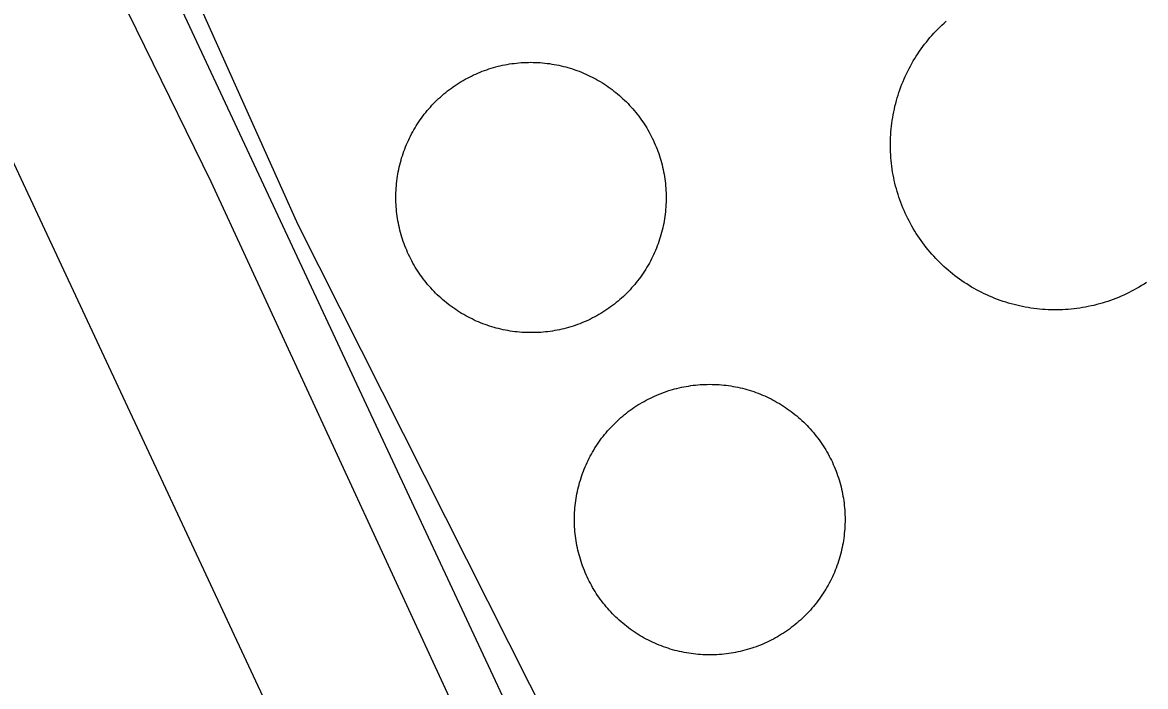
# Model space of a CAD drawing. Extents: x 3651524 to 3689615, y 505651 to 531377.
# Drawn here: x 3679239.4 to 3679316.9, y 515929.2 to 515975 of the extents above; entities that cross this region are included whole.
import ezdxf

# ---------------------------------------------------------------- set-up
doc = ezdxf.new("R2010")
doc.units = 0
for name, color, linetype in [('V-DOMW-TANK', 7, 'Continuous'), ('V-RAIL-TRAK', 7, 'Continuous'), ('V-ROAD-CNTR', 7, 'Continuous'), ('V-UTIL-LINE', 7, 'Continuous')]:
    doc.layers.add(name, color=color, linetype=linetype)

msp = doc.modelspace()

# ---------------------------------------------------------------- linework, layer by layer
at = {"layer": 'V-DOMW-TANK'}
for points in [[(3679299.809, 515963.151), (3679299.751, 515963.342), (3679299.696, 515963.532), (3679299.645, 515963.727), (3679299.598, 515963.919), (3679299.553, 515964.112), (3679299.512, 515964.306), (3679299.475, 515964.503), (3679299.438, 515964.696), (3679299.407, 515964.894), (3679299.381, 515965.093), (3679299.356, 515965.289), (3679299.336, 515965.488), (3679299.319, 515965.685), (3679299.305, 515965.883), (3679299.293, 515966.082), (3679299.286, 515966.281), (3679299.284, 515966.479), (3679299.284, 515966.678), (3679299.288, 515966.879), (3679299.293, 515967.077), (3679299.305, 515967.276), (3679299.319, 515967.473), (3679299.336, 515967.671), (3679299.358, 515967.87), (3679299.381, 515968.069), (3679299.409, 515968.263), (3679299.44, 515968.46), (3679299.475, 515968.656), (3679299.514, 515968.851), (3679299.555, 515969.045), (3679299.6, 515969.24), (3679299.647, 515969.433), (3679299.7, 515969.625), (3679299.753, 515969.816), (3679299.813, 515970.006), (3679299.874, 515970.194), (3679299.94, 515970.383), (3679300.007, 515970.569), (3679300.079, 515970.756), (3679300.153, 515970.94), (3679300.231, 515971.122), (3679300.312, 515971.304), (3679300.398, 515971.485), (3679300.482, 515971.663), (3679300.573, 515971.841), (3679300.667, 515972.017), (3679300.763, 515972.191), (3679300.863, 515972.363), (3679300.966, 515972.533), (3679301.07, 515972.701), (3679301.179, 515972.869), (3679301.293, 515973.033), (3679301.404, 515973.197), (3679301.521, 515973.357), (3679301.642, 515973.516), (3679301.765, 515973.674), (3679301.889, 515973.828), (3679302.016, 515973.979), (3679302.147, 515974.129), (3679302.281, 515974.278), (3679302.416, 515974.424), (3679302.555, 515974.565), (3679302.696, 515974.706), (3679302.838, 515974.843), (3679302.985, 515974.981), (3679303.133, 515975.114)], [(3679269.099, 515970.584), (3679269.232, 515970.676), (3679269.369, 515970.766), (3679269.506, 515970.854), (3679269.644, 515970.94), (3679269.785, 515971.022), (3679269.926, 515971.102), (3679270.072, 515971.179), (3679270.213, 515971.255), (3679270.358, 515971.327), (3679270.506, 515971.397), (3679270.653, 515971.464), (3679270.803, 515971.53), (3679270.952, 515971.591), (3679271.104, 515971.653), (3679271.257, 515971.708), (3679271.413, 515971.763), (3679271.565, 515971.814), (3679271.72, 515971.864), (3679271.876, 515971.911), (3679272.032, 515971.954), (3679272.189, 515971.995), (3679272.349, 515972.031), (3679272.507, 515972.068), (3679272.667, 515972.099), (3679272.826, 515972.13), (3679272.988, 515972.156), (3679273.148, 515972.183), (3679273.31, 515972.201), (3679273.471, 515972.22), (3679273.633, 515972.236), (3679273.799, 515972.249), (3679273.959, 515972.259), (3679274.121, 515972.265), (3679274.284, 515972.269), (3679274.446, 515972.273), (3679274.61, 515972.269), (3679274.772, 515972.265), (3679274.936, 515972.257), (3679275.097, 515972.249), (3679275.257, 515972.234), (3679275.423, 515972.22), (3679275.585, 515972.201), (3679275.745, 515972.179), (3679275.906, 515972.154), (3679276.068, 515972.128), (3679276.228, 515972.099), (3679276.388, 515972.066), (3679276.545, 515972.031), (3679276.705, 515971.993), (3679276.863, 515971.952), (3679277.016, 515971.909), (3679277.176, 515971.861), (3679277.332, 515971.812), (3679277.485, 515971.761), (3679277.639, 515971.706), (3679277.795, 515971.651), (3679277.944, 515971.589), (3679278.094, 515971.528), (3679278.243, 515971.462), (3679278.393, 515971.395), (3679278.54, 515971.325), (3679278.686, 515971.251), (3679278.829, 515971.177), (3679278.972, 515971.1), (3679279.116, 515971.018), (3679279.253, 515970.936), (3679279.394, 515970.85), (3679279.531, 515970.764), (3679279.669, 515970.674), (3679279.802, 515970.581), (3679279.935, 515970.487), (3679280.066, 515970.389), (3679280.195, 515970.291), (3679280.324, 515970.188), (3679280.449, 515970.086), (3679280.574, 515969.979), (3679280.695, 515969.871), (3679280.816, 515969.76), (3679280.934, 515969.65), (3679281.051, 515969.535), (3679281.166, 515969.418), (3679281.276, 515969.299), (3679281.387, 515969.181), (3679281.495, 515969.058), (3679281.602, 515968.935), (3679281.706, 515968.808), (3679281.807, 515968.681), (3679281.907, 515968.552), (3679282.003, 515968.421), (3679282.098, 515968.288), (3679282.192, 515968.155), (3679282.282, 515968.017), (3679282.37, 515967.88), (3679282.454, 515967.741), (3679282.538, 515967.602), (3679282.618, 515967.458), (3679282.696, 515967.317), (3679282.771, 515967.174), (3679282.845, 515967.026), (3679282.915, 515966.879)], [(3679265.173, 515962.127), (3679265.161, 515962.289), (3679265.148, 515962.451), (3679265.142, 515962.615), (3679265.138, 515962.777), (3679265.136, 515962.94), (3679265.138, 515963.102), (3679265.142, 515963.264), (3679265.148, 515963.428), (3679265.159, 515963.592), (3679265.171, 515963.753), (3679265.185, 515963.915), (3679265.204, 515964.077), (3679265.224, 515964.239), (3679265.249, 515964.401), (3679265.275, 515964.56), (3679265.304, 515964.72), (3679265.337, 515964.88), (3679265.372, 515965.04), (3679265.408, 515965.197), (3679265.449, 515965.355), (3679265.492, 515965.513), (3679265.535, 515965.668), (3679265.587, 515965.824), (3679265.638, 515965.978), (3679265.693, 515966.131), (3679265.748, 515966.285), (3679265.808, 515966.436), (3679265.871, 515966.586), (3679265.935, 515966.735), (3679266.002, 515966.885), (3679266.072, 515967.032), (3679266.144, 515967.178), (3679266.219, 515967.323), (3679266.297, 515967.464), (3679266.377, 515967.606), (3679266.459, 515967.747), (3679266.543, 515967.886), (3679266.631, 515968.024), (3679266.721, 515968.159), (3679266.813, 515968.294), (3679266.908, 515968.423), (3679267.004, 515968.556), (3679267.102, 515968.685), (3679267.202, 515968.814), (3679267.307, 515968.939), (3679267.411, 515969.062), (3679267.52, 515969.185), (3679267.628, 515969.306), (3679267.741, 515969.422), (3679267.856, 515969.539), (3679267.97, 515969.654), (3679268.089, 515969.764), (3679268.208, 515969.875), (3679268.331, 515969.983), (3679268.454, 515970.088), (3679268.577, 515970.192), (3679268.706, 515970.295), (3679268.835, 515970.391), (3679268.968, 515970.489), (3679269.099, 515970.584)], [(3679282.915, 515966.879), (3679282.98, 515966.731), (3679283.048, 515966.582), (3679283.111, 515966.43), (3679283.171, 515966.279), (3679283.228, 515966.127), (3679283.283, 515965.973), (3679283.335, 515965.818), (3679283.384, 515965.662), (3679283.431, 515965.507), (3679283.474, 515965.349), (3679283.515, 515965.191), (3679283.554, 515965.033), (3679283.589, 515964.874), (3679283.621, 515964.714), (3679283.652, 515964.554), (3679283.679, 515964.394), (3679283.703, 515964.233), (3679283.726, 515964.069), (3679283.744, 515963.909), (3679283.761, 515963.747), (3679283.773, 515963.585), (3679283.783, 515963.422), (3679283.791, 515963.26), (3679283.795, 515963.096), (3679283.797, 515962.934), (3679283.797, 515962.77), (3679283.793, 515962.611), (3679283.785, 515962.445), (3679283.777, 515962.283), (3679283.765, 515962.121), (3679283.748, 515961.957), (3679283.73, 515961.796), (3679283.709, 515961.636), (3679283.687, 515961.474), (3679283.66, 515961.312), (3679283.629, 515961.152), (3679283.599, 515960.993), (3679283.564, 515960.835), (3679283.525, 515960.675), (3679283.484, 515960.518), (3679283.441, 515960.362), (3679283.396, 515960.204), (3679283.347, 515960.051), (3679283.296, 515959.897), (3679283.242, 515959.741), (3679283.185, 515959.59), (3679283.126, 515959.438), (3679283.064, 515959.287), (3679282.999, 515959.137), (3679282.931, 515958.99), (3679282.861, 515958.842), (3679282.79, 515958.697), (3679282.712, 515958.552), (3679282.638, 515958.408), (3679282.558, 515958.267), (3679282.476, 515958.128), (3679282.39, 515957.988), (3679282.302, 515957.851), (3679282.214, 515957.716), (3679282.122, 515957.581), (3679282.026, 515957.448), (3679281.932, 515957.317), (3679281.831, 515957.188), (3679281.731, 515957.061), (3679281.629, 515956.936), (3679281.522, 515956.811), (3679281.414, 515956.69), (3679281.305, 515956.569), (3679281.194, 515956.45), (3679281.08, 515956.336), (3679280.963, 515956.221), (3679280.844, 515956.11), (3679280.725, 515955.998), (3679280.605, 515955.891), (3679280.48, 515955.785), (3679280.355, 515955.68), (3679280.228, 515955.58), (3679280.099, 515955.484), (3679279.968, 515955.383), (3679279.835, 515955.289), (3679279.703, 515955.197), (3679279.566, 515955.107), (3679279.429, 515955.019), (3679279.29, 515954.935), (3679279.15, 515954.853), (3679279.009, 515954.771), (3679278.868, 515954.695), (3679278.72, 515954.619), (3679278.575, 515954.546), (3679278.428, 515954.476), (3679278.28, 515954.41), (3679278.131, 515954.343), (3679277.981, 515954.281), (3679277.83, 515954.222), (3679277.678, 515954.165), (3679277.526, 515954.109), (3679277.369, 515954.058), (3679277.215, 515954.009), (3679277.057, 515953.964), (3679276.902, 515953.921)], [(3679308.208, 515955.449), (3679308.015, 515955.494), (3679307.82, 515955.543), (3679307.63, 515955.594), (3679307.437, 515955.649), (3679307.247, 515955.707), (3679307.059, 515955.768), (3679306.87, 515955.834), (3679306.684, 515955.901), (3679306.497, 515955.973), (3679306.313, 515956.047), (3679306.131, 515956.125), (3679305.949, 515956.207), (3679305.768, 515956.291), (3679305.59, 515956.379), (3679305.412, 515956.469), (3679305.238, 515956.561), (3679305.064, 515956.659), (3679304.892, 515956.757), (3679304.72, 515956.86), (3679304.552, 515956.966), (3679304.386, 515957.075), (3679304.22, 515957.185), (3679304.058, 515957.3), (3679303.896, 515957.417), (3679303.739, 515957.536), (3679303.581, 515957.661), (3679303.427, 515957.784), (3679303.274, 515957.913), (3679303.124, 515958.042), (3679302.977, 515958.175), (3679302.832, 515958.312), (3679302.688, 515958.449), (3679302.547, 515958.59), (3679302.41, 515958.734), (3679302.274, 515958.879), (3679302.141, 515959.027), (3679302.01, 515959.176), (3679301.883, 515959.328), (3679301.758, 515959.483), (3679301.635, 515959.641), (3679301.515, 515959.799), (3679301.398, 515959.961), (3679301.285, 515960.124), (3679301.175, 515960.288), (3679301.066, 515960.456), (3679300.96, 515960.624), (3679300.857, 515960.794), (3679300.759, 515960.966), (3679300.663, 515961.14), (3679300.568, 515961.316), (3679300.478, 515961.494), (3679300.392, 515961.673), (3679300.306, 515961.853), (3679300.226, 515962.035), (3679300.149, 515962.217), (3679300.075, 515962.402), (3679300.003, 515962.588), (3679299.936, 515962.774), (3679299.87, 515962.963), (3679299.809, 515963.151)], [(3679276.902, 515953.921), (3679276.744, 515953.88), (3679276.586, 515953.841), (3679276.427, 515953.806), (3679276.267, 515953.774), (3679276.107, 515953.745), (3679275.947, 515953.718), (3679275.786, 515953.692), (3679275.624, 515953.673), (3679275.462, 515953.655), (3679275.3, 515953.638), (3679275.141, 515953.626), (3679274.975, 515953.616), (3679274.813, 515953.608), (3679274.651, 515953.606), (3679274.487, 515953.606), (3679274.323, 515953.606), (3679274.162, 515953.61), (3679274, 515953.616), (3679273.836, 515953.626), (3679273.674, 515953.638), (3679273.512, 515953.655), (3679273.349, 515953.673), (3679273.189, 515953.692), (3679273.027, 515953.718), (3679272.867, 515953.745), (3679272.707, 515953.776), (3679272.548, 515953.808), (3679272.388, 515953.841), (3679272.23, 515953.882), (3679272.073, 515953.921), (3679271.915, 515953.966), (3679271.759, 515954.011), (3679271.604, 515954.06), (3679271.448, 515954.113), (3679271.294, 515954.167), (3679271.145, 515954.224), (3679270.991, 515954.283), (3679270.84, 515954.347), (3679270.69, 515954.41), (3679270.543, 515954.478), (3679270.395, 515954.55), (3679270.25, 515954.621), (3679270.104, 515954.697), (3679269.961, 515954.775), (3679269.82, 515954.855), (3679269.678, 515954.939), (3679269.539, 515955.023), (3679269.402, 515955.111), (3679269.267, 515955.201), (3679269.132, 515955.293), (3679268.999, 515955.387), (3679268.867, 515955.484), (3679268.738, 515955.584), (3679268.611, 515955.684), (3679268.485, 515955.789), (3679268.362, 515955.895), (3679268.239, 515956.002), (3679268.118, 515956.112), (3679267.999, 515956.225), (3679267.884, 515956.34), (3679267.77, 515956.454), (3679267.657, 515956.573), (3679267.547, 515956.694), (3679267.438, 515956.815), (3679267.331, 515956.94), (3679267.229, 515957.065), (3679267.127, 515957.194), (3679267.026, 515957.323), (3679266.93, 515957.454), (3679266.836, 515957.585), (3679266.744, 515957.72), (3679266.654, 515957.855), (3679266.566, 515957.992), (3679266.48, 515958.132), (3679266.398, 515958.273), (3679266.316, 515958.414), (3679266.238, 515958.558), (3679266.162, 515958.701), (3679266.09, 515958.848), (3679266.019, 515958.996), (3679265.951, 515959.143), (3679265.886, 515959.293), (3679265.824, 515959.442), (3679265.763, 515959.594), (3679265.705, 515959.745), (3679265.652, 515959.901), (3679265.599, 515960.055), (3679265.55, 515960.21), (3679265.503, 515960.366), (3679265.46, 515960.524), (3679265.417, 515960.681), (3679265.38, 515960.841), (3679265.345, 515961.001), (3679265.312, 515961.159), (3679265.281, 515961.318), (3679265.255, 515961.48), (3679265.23, 515961.64), (3679265.208, 515961.802), (3679265.189, 515961.963), (3679265.173, 515962.127)], [(3679316.965, 515957.069), (3679316.797, 515956.96), (3679316.629, 515956.856), (3679316.459, 515956.753), (3679316.287, 515956.653), (3679316.111, 515956.555), (3679315.937, 515956.463), (3679315.761, 515956.372), (3679315.58, 515956.286), (3679315.4, 515956.202), (3679315.22, 515956.121), (3679315.036, 515956.045), (3679314.851, 515955.969), (3679314.665, 515955.897), (3679314.478, 515955.83), (3679314.29, 515955.766), (3679314.102, 515955.705), (3679313.911, 515955.645), (3679313.721, 515955.592), (3679313.528, 515955.543), (3679313.336, 515955.492), (3679313.141, 515955.447), (3679312.947, 515955.406), (3679312.752, 515955.369), (3679312.555, 515955.332), (3679312.359, 515955.305), (3679312.162, 515955.275), (3679311.964, 515955.25), (3679311.767, 515955.23), (3679311.568, 515955.215), (3679311.37, 515955.199), (3679311.171, 515955.189), (3679310.972, 515955.183), (3679310.774, 515955.178), (3679310.575, 515955.178), (3679310.376, 515955.183), (3679310.18, 515955.189), (3679309.979, 515955.199), (3679309.78, 515955.215), (3679309.584, 515955.232), (3679309.385, 515955.252), (3679309.186, 515955.277), (3679308.99, 515955.305), (3679308.793, 515955.336), (3679308.597, 515955.371), (3679308.402, 515955.408), (3679308.208, 515955.449)], [(3679280.316, 515947.412), (3679280.435, 515947.525), (3679280.555, 515947.636), (3679280.676, 515947.744), (3679280.801, 515947.847), (3679280.926, 515947.953), (3679281.053, 515948.056), (3679281.182, 515948.154), (3679281.313, 515948.252), (3679281.446, 515948.346), (3679281.579, 515948.438), (3679281.717, 515948.529), (3679281.854, 515948.617), (3679281.993, 515948.703), (3679282.134, 515948.785), (3679282.276, 515948.864), (3679282.419, 515948.942), (3679282.567, 515949.018), (3679282.71, 515949.092), (3679282.857, 515949.161), (3679283.005, 515949.229), (3679283.154, 515949.295), (3679283.306, 515949.358), (3679283.457, 515949.417), (3679283.607, 515949.475), (3679283.763, 515949.528), (3679283.918, 515949.581), (3679284.074, 515949.63), (3679284.23, 515949.675), (3679284.387, 515949.721), (3679284.545, 515949.761), (3679284.703, 515949.798), (3679284.862, 515949.835), (3679285.022, 515949.868), (3679285.182, 515949.897), (3679285.344, 515949.923), (3679285.503, 515949.948), (3679285.667, 515949.97), (3679285.827, 515949.989), (3679285.991, 515950.003), (3679286.153, 515950.017), (3679286.314, 515950.028), (3679286.478, 515950.034), (3679286.642, 515950.038), (3679286.804, 515950.04), (3679286.968, 515950.038), (3679287.129, 515950.034), (3679287.293, 515950.028), (3679287.457, 515950.017), (3679287.619, 515950.005), (3679287.781, 515949.991), (3679287.943, 515949.972), (3679288.104, 515949.95), (3679288.266, 515949.927), (3679288.426, 515949.899), (3679288.59, 515949.87), (3679288.747, 515949.837), (3679288.905, 515949.802), (3679289.067, 515949.766), (3679289.223, 515949.725), (3679289.38, 515949.68), (3679289.536, 515949.635), (3679289.694, 515949.585), (3679289.845, 515949.534), (3679290.001, 515949.479), (3679290.152, 515949.422), (3679290.304, 515949.362), (3679290.455, 515949.301), (3679290.605, 515949.235), (3679290.752, 515949.168), (3679290.9, 515949.098), (3679291.045, 515949.026), (3679291.191, 515948.95), (3679291.334, 515948.873), (3679291.475, 515948.793), (3679291.617, 515948.709), (3679291.756, 515948.625), (3679291.893, 515948.537), (3679292.03, 515948.447), (3679292.163, 515948.357), (3679292.297, 515948.26), (3679292.428, 515948.164), (3679292.557, 515948.064), (3679292.686, 515947.963), (3679292.811, 515947.859), (3679292.936, 515947.754), (3679293.056, 515947.646), (3679293.177, 515947.535), (3679293.296, 515947.423), (3679293.413, 515947.31), (3679293.525, 515947.193), (3679293.638, 515947.075), (3679293.749, 515946.956), (3679293.857, 515946.833), (3679293.964, 515946.71), (3679294.066, 515946.583), (3679294.168, 515946.456), (3679294.267, 515946.329), (3679294.365, 515946.196), (3679294.459, 515946.063), (3679294.553, 515945.928)], [(3679277.748, 515938.43), (3679277.709, 515938.59), (3679277.676, 515938.747), (3679277.641, 515938.907), (3679277.61, 515939.069), (3679277.586, 515939.229), (3679277.559, 515939.39), (3679277.539, 515939.552), (3679277.52, 515939.714), (3679277.504, 515939.876), (3679277.492, 515940.04), (3679277.481, 515940.201), (3679277.473, 515940.365), (3679277.469, 515940.527), (3679277.467, 515940.693), (3679277.469, 515940.853), (3679277.473, 515941.017), (3679277.481, 515941.178), (3679277.49, 515941.342), (3679277.504, 515941.504), (3679277.518, 515941.668), (3679277.537, 515941.83), (3679277.557, 515941.991), (3679277.582, 515942.151), (3679277.608, 515942.313), (3679277.639, 515942.473), (3679277.67, 515942.632), (3679277.707, 515942.792), (3679277.744, 515942.95), (3679277.784, 515943.11), (3679277.827, 515943.265), (3679277.875, 515943.423), (3679277.924, 515943.579), (3679277.975, 515943.734), (3679278.03, 515943.886), (3679278.086, 515944.039), (3679278.145, 515944.191), (3679278.208, 515944.34), (3679278.274, 515944.49), (3679278.342, 515944.639), (3679278.411, 515944.787), (3679278.483, 515944.932), (3679278.559, 515945.078), (3679278.636, 515945.221), (3679278.716, 515945.362), (3679278.798, 515945.504), (3679278.884, 515945.643), (3679278.972, 515945.78), (3679279.062, 515945.915), (3679279.155, 515946.051), (3679279.249, 515946.184), (3679279.345, 515946.315), (3679279.445, 515946.444), (3679279.546, 515946.571), (3679279.65, 515946.698), (3679279.755, 515946.821), (3679279.863, 515946.943), (3679279.974, 515947.064), (3679280.086, 515947.183), (3679280.199, 515947.298), (3679280.316, 515947.412)], [(3679294.553, 515945.928), (3679294.644, 515945.792), (3679294.73, 515945.655), (3679294.816, 515945.516), (3679294.898, 515945.377), (3679294.977, 515945.233), (3679295.055, 515945.09), (3679295.131, 515944.947), (3679295.205, 515944.801), (3679295.274, 515944.654), (3679295.342, 515944.504), (3679295.408, 515944.355), (3679295.471, 515944.205), (3679295.53, 515944.054), (3679295.588, 515943.9), (3679295.641, 515943.747), (3679295.694, 515943.593), (3679295.743, 515943.437), (3679295.788, 515943.28), (3679295.833, 515943.124), (3679295.874, 515942.966), (3679295.911, 515942.806), (3679295.946, 515942.649), (3679295.979, 515942.489), (3679296.01, 515942.327), (3679296.036, 515942.168), (3679296.061, 515942.006), (3679296.081, 515941.844), (3679296.1, 515941.682), (3679296.116, 515941.52), (3679296.128, 515941.357), (3679296.139, 515941.195), (3679296.147, 515941.031), (3679296.151, 515940.869), (3679296.153, 515940.705), (3679296.151, 515940.543), (3679296.147, 515940.38), (3679296.141, 515940.216), (3679296.13, 515940.054), (3679296.118, 515939.892), (3679296.102, 515939.728), (3679296.083, 515939.567), (3679296.063, 515939.405), (3679296.038, 515939.245), (3679296.012, 515939.083), (3679295.985, 515938.923), (3679295.95, 515938.764), (3679295.915, 515938.602), (3679295.877, 515938.446), (3679295.833, 515938.287), (3679295.793, 515938.131), (3679295.743, 515937.973), (3679295.696, 515937.818), (3679295.645, 515937.664), (3679295.592, 515937.51), (3679295.534, 515937.357), (3679295.475, 515937.205), (3679295.412, 515937.056), (3679295.348, 515936.906), (3679295.281, 515936.757), (3679295.207, 515936.609), (3679295.137, 515936.464), (3679295.061, 515936.318), (3679294.984, 515936.175), (3679294.904, 515936.034), (3679294.82, 515935.892), (3679294.736, 515935.753), (3679294.648, 515935.616), (3679294.56, 515935.481), (3679294.467, 515935.346), (3679294.371, 515935.213), (3679294.275, 515935.081), (3679294.177, 515934.952), (3679294.074, 515934.825), (3679293.97, 515934.698), (3679293.865, 515934.576), (3679293.757, 515934.453), (3679293.646, 515934.332), (3679293.536, 515934.213), (3679293.421, 515934.098), (3679293.304, 515933.984), (3679293.185, 515933.871), (3679293.067, 515933.76), (3679292.944, 515933.652), (3679292.821, 515933.545), (3679292.694, 515933.443), (3679292.567, 515933.341), (3679292.438, 515933.242), (3679292.307, 515933.144), (3679292.174, 515933.05), (3679292.039, 515932.958), (3679291.903, 515932.868), (3679291.766, 515932.779), (3679291.627, 515932.693), (3679291.488, 515932.612), (3679291.344, 515932.532), (3679291.201, 515932.454), (3679291.058, 515932.378), (3679290.91, 515932.304), (3679290.767, 515932.235), (3679290.617, 515932.167)], [(3679290.617, 515932.167), (3679290.466, 515932.102), (3679290.316, 515932.038), (3679290.165, 515931.979), (3679290.011, 515931.921), (3679289.857, 515931.868), (3679289.704, 515931.815), (3679289.548, 515931.766), (3679289.39, 515931.721), (3679289.235, 515931.676), (3679289.077, 515931.635), (3679288.917, 515931.598), (3679288.758, 515931.561), (3679288.598, 515931.528), (3679288.438, 515931.499), (3679288.278, 515931.473), (3679288.117, 515931.448), (3679287.955, 515931.426), (3679287.793, 515931.407), (3679287.631, 515931.393), (3679287.467, 515931.379), (3679287.308, 515931.368), (3679287.142, 515931.362), (3679286.98, 515931.356), (3679286.816, 515931.356), (3679286.652, 515931.356), (3679286.491, 515931.362), (3679286.327, 515931.368), (3679286.165, 515931.379), (3679286.001, 515931.391), (3679285.839, 515931.405), (3679285.677, 515931.424), (3679285.516, 515931.448), (3679285.354, 515931.469), (3679285.194, 515931.497), (3679285.034, 515931.526), (3679284.875, 515931.559), (3679284.715, 515931.594), (3679284.555, 515931.631), (3679284.397, 515931.672), (3679284.242, 515931.717), (3679284.084, 515931.762), (3679283.928, 515931.811), (3679283.775, 515931.862), (3679283.621, 515931.917), (3679283.468, 515931.973), (3679283.316, 515932.034), (3679283.165, 515932.095), (3679283.015, 515932.161), (3679282.868, 515932.229), (3679282.72, 515932.298), (3679282.575, 515932.37), (3679282.429, 515932.446), (3679282.286, 515932.523), (3679282.145, 515932.603), (3679282.003, 515932.685), (3679281.864, 515932.771), (3679281.727, 515932.859), (3679281.592, 515932.949), (3679281.457, 515933.042), (3679281.323, 515933.136), (3679281.194, 515933.232), (3679281.063, 515933.332), (3679280.936, 515933.433), (3679280.809, 515933.537), (3679280.684, 515933.642), (3679280.564, 515933.75), (3679280.443, 515933.861), (3679280.324, 515933.973), (3679280.207, 515934.086), (3679280.095, 515934.203), (3679279.982, 515934.322), (3679279.871, 515934.44), (3679279.763, 515934.563), (3679279.658, 515934.686), (3679279.554, 515934.813), (3679279.452, 515934.94), (3679279.353, 515935.069), (3679279.253, 515935.2), (3679279.161, 515935.333), (3679279.069, 515935.469), (3679278.978, 515935.604), (3679278.89, 515935.743), (3679278.808, 515935.88), (3679278.722, 515936.019), (3679278.643, 515936.163), (3679278.565, 515936.306), (3679278.489, 515936.449), (3679278.415, 515936.595), (3679278.346, 515936.742), (3679278.278, 515936.892), (3679278.213, 515937.041), (3679278.153, 515937.191), (3679278.09, 515937.342), (3679278.034, 515937.496), (3679277.979, 515937.648), (3679277.928, 515937.803), (3679277.879, 515937.959), (3679277.832, 515938.117), (3679277.789, 515938.272), (3679277.748, 515938.43)]]:
    msp.add_lwpolyline(points, dxfattribs=at)
at = {"layer": 'V-RAIL-TRAK'}
msp.add_lwpolyline([(3679315.703, 515827.043), (3679252.383, 515964.011), (3679177.93, 516115.895)], dxfattribs=at)
at = {"layer": 'V-ROAD-CNTR'}
for points in [[(3679542.831, 515350.205), (3679165.464, 516157.521)], [(3679636.505, 515114.383), (3679153.616, 516147.445)]]:
    msp.add_lwpolyline(points, dxfattribs=at)
msp.add_spline([(3679174.089, 515686.932), (3679185.925, 515759.068), (3679192.385, 515803.097), (3679238.667, 515857.9), (3679231.774, 515909.918), (3679214.792, 515969.461), (3679208.824, 516003.481)], degree=3, dxfattribs=at)
at = {"layer": 'V-UTIL-LINE'}
msp.add_lwpolyline([(3679337.15, 515804.726), (3679297.687, 515883.093), (3679258.382, 515961.04), (3679239.438, 516003.274)], dxfattribs=at)

doc.saveas('drawing.dxf')
